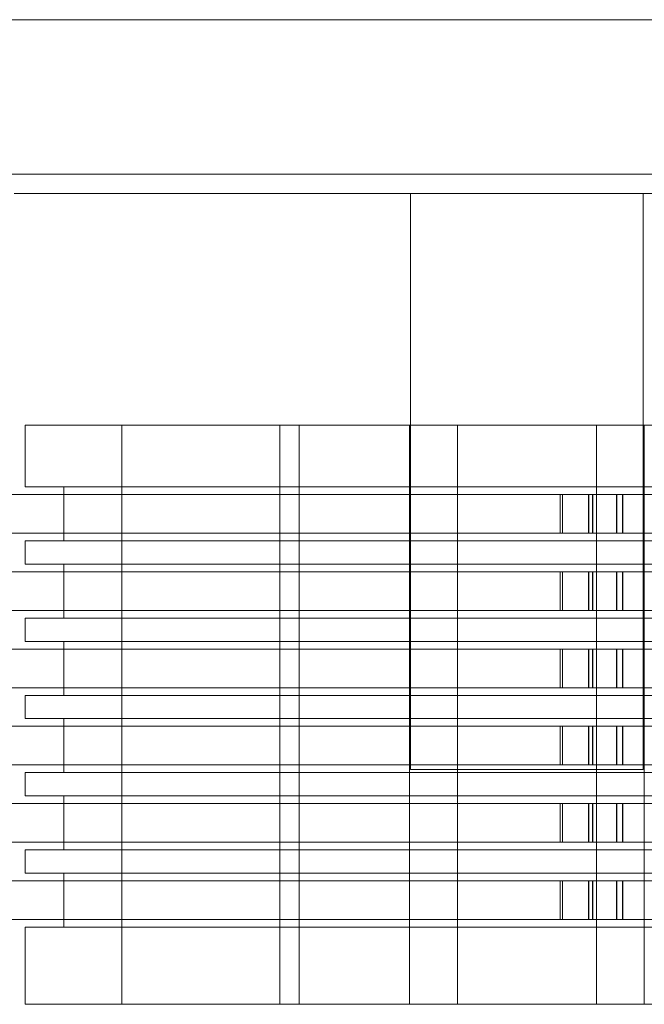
# Model space of a CAD drawing. Header units: millimetres. Extents: x -1970 to 61924, y -58230 to 6847.
# Tile 536 of 656: x 26089 to 26250, y -19660 to -19405. Entities that reach past the tile are written whole.
import ezdxf

# ---------------------------------------------------------------- set-up
doc = ezdxf.new("R2010")
doc.units = ezdxf.units.MM
doc.layers.add('superior_briquetadora', color=7, linetype='Continuous', lineweight=0)

msp = doc.modelspace()

# ---------------------------------------------------------------- linework, layer by layer
at = {"layer": 'superior_briquetadora'}
for p, q in [((26525.067, -19405), (25905.067, -19405)), ((26535.067, -19405), (25905.067, -19405)), ((26075.897, -19405), (26091.104, -19405)), ((26087.21, -19405), (26101.596, -19405)), ((26091.104, -19405), (26107.411, -19405)), ((26101.596, -19405), (26117.37, -19405)), ((26107.411, -19405), (26124.679, -19405)), ((26117.37, -19405), (26134.349, -19405)), ((26124.679, -19405), (26142.762, -19405)), ((26134.349, -19405), (26152.332, -19405)), ((26142.762, -19405), (26161.504, -19405)), ((26152.332, -19405), (26171.11, -19405)), ((26161.504, -19405), (26180.745, -19405)), ((26171.11, -19405), (26190.461, -19405)), ((26180.745, -19405), (26200.322, -19405)), ((26190.461, -19405), (26210.16, -19405)), ((26200.322, -19405), (26220.067, -19405)), ((26210.16, -19405), (26229.975, -19405)), ((26220.067, -19405), (26239.813, -19405)), ((26229.975, -19405), (26249.674, -19405)), ((26239.813, -19405), (26259.39, -19405)), ((26249.674, -19405), (26269.025, -19405)), ((26525.067, -19445), (25905.067, -19445)), ((26535.067, -19445), (25905.067, -19445)), ((26087.21, -19450), (26101.596, -19450)), ((26101.596, -19450), (26117.37, -19450)), ((26117.37, -19450), (26134.349, -19450)), ((26134.349, -19450), (26152.332, -19450)), ((26152.332, -19450), (26171.11, -19450)), ((26171.11, -19450), (26190.461, -19450)), ((26192.892, -19450), (26189.905, -19450)), ((26189.905, -19450), (26189.905, -19599.2)), ((26190.461, -19450), (26210.16, -19450)), ((26201.261, -19450), (26192.892, -19450)), ((26213.356, -19450), (26201.261, -19450)), ((26210.16, -19450), (26229.975, -19450)), ((26226.779, -19450), (26213.356, -19450)), ((26238.873, -19450), (26226.779, -19450)), ((26229.975, -19450), (26249.674, -19450)), ((26247.243, -19450), (26238.873, -19450)), ((26250.23, -19450), (26247.243, -19450)), ((26249.674, -19450), (26269.025, -19450)), ((26250.23, -19450), (26250.23, -19599.2)), ((26090.067, -19510), (26091.519, -19510)), ((26090.067, -19510), (26090.067, -19526)), ((26091.519, -19510), (26095.843, -19510)), ((26095.843, -19510), (26102.942, -19510)), ((26102.942, -19510), (26112.656, -19510)), ((26112.656, -19510), (26124.771, -19510)), ((26115.067, -19660), (26115.067, -19510)), ((26117.345, -19510), (26115.067, -19510)), ((26123.727, -19510), (26117.345, -19510)), ((26132.95, -19510), (26123.727, -19510)), ((26124.771, -19510), (26139.014, -19510)), ((26143.185, -19510), (26132.95, -19510)), ((26139.014, -19510), (26155.067, -19510)), ((26152.408, -19510), (26143.185, -19510)), ((26158.79, -19510), (26152.408, -19510)), ((26155.067, -19510), (26172.573, -19510)), ((26156.067, -19660), (26156.067, -19510)), ((26158.345, -19510), (26156.067, -19510)), ((26164.727, -19510), (26158.345, -19510)), ((26161.067, -19510), (26158.79, -19510)), ((26161.067, -19660), (26161.067, -19510)), ((26173.95, -19510), (26164.727, -19510)), ((26172.573, -19510), (26191.14, -19510)), ((26184.185, -19510), (26173.95, -19510)), ((26193.408, -19510), (26184.185, -19510)), ((26189.667, -19510), (26189.667, -19660)), ((26192.678, -19510), (26189.667, -19510)), ((26191.14, -19510), (26210.353, -19510)), ((26201.113, -19510), (26192.678, -19510)), ((26199.79, -19510), (26193.408, -19510)), ((26202.067, -19510), (26199.79, -19510)), ((26213.303, -19510), (26201.113, -19510)), ((26202.067, -19660), (26202.067, -19510)), ((26210.353, -19510), (26229.782, -19510)), ((26226.832, -19510), (26213.303, -19510)), ((26239.022, -19510), (26226.832, -19510)), ((26229.782, -19510), (26248.995, -19510)), ((26238.067, -19660), (26238.067, -19510)), ((26240.345, -19510), (26238.067, -19510)), ((26247.457, -19510), (26239.022, -19510)), ((26246.727, -19510), (26240.345, -19510)), ((26255.95, -19510), (26246.727, -19510)), ((26250.467, -19510), (26247.457, -19510)), ((26248.995, -19510), (26267.562, -19510)), ((26250.467, -19510), (26250.467, -19660)), ((26090.067, -19526), (26091.519, -19526)), ((26091.519, -19526), (26095.843, -19526)), ((26095.843, -19526), (26102.942, -19526)), ((26100.067, -19526), (26101.704, -19526)), ((26100.067, -19540), (26100.067, -19526)), ((26101.704, -19526), (26106.569, -19526)), ((26102.942, -19526), (26112.656, -19526)), ((26106.569, -19526), (26114.531, -19526)), ((26112.656, -19526), (26124.771, -19526)), ((26114.531, -19526), (26125.371, -19526)), ((26124.771, -19526), (26139.014, -19526)), ((26125.371, -19526), (26138.794, -19526)), ((26138.794, -19526), (26154.434, -19526)), ((26139.014, -19526), (26155.067, -19526)), ((26154.434, -19526), (26171.864, -19526)), ((26155.067, -19526), (26172.573, -19526)), ((26171.864, -19526), (26190.609, -19526)), ((26172.573, -19526), (26191.14, -19526)), ((26190.609, -19526), (26210.158, -19526)), ((26191.14, -19526), (26210.353, -19526)), ((26210.158, -19526), (26229.977, -19526)), ((26210.353, -19526), (26229.782, -19526)), ((26229.782, -19526), (26248.995, -19526)), ((26229.977, -19526), (26249.526, -19526)), ((26248.995, -19526), (26267.562, -19526)), ((26249.526, -19526), (26268.271, -19526)), ((24471.62, -19528), (26228.731, -19528)), ((24472.193, -19528), (26229.304, -19528)), ((26235.991, -19528), (24489.68, -19528)), ((26237.044, -19528), (24490.733, -19528)), ((26228.731, -19528), (26236.098, -19528)), ((26228.731, -19538), (26228.731, -19528)), ((26229.304, -19528), (26237.157, -19528)), ((26229.304, -19538), (26229.304, -19528)), ((26243.299, -19528), (26235.991, -19528)), ((26235.991, -19538), (26235.991, -19528)), ((26236.098, -19528), (26243.404, -19528)), ((26236.098, -19538), (26236.098, -19528)), ((26244.835, -19528), (26237.044, -19528)), ((26237.044, -19538), (26237.044, -19528)), ((26237.157, -19528), (26244.947, -19528)), ((26237.157, -19538), (26237.157, -19528)), ((26250.519, -19528), (26243.299, -19528)), ((26243.299, -19538), (26243.299, -19528)), ((26243.404, -19528), (26250.623, -19528)), ((26243.404, -19538), (26243.404, -19528)), ((26252.532, -19528), (26244.835, -19528)), ((26244.835, -19538), (26244.835, -19528)), ((26244.947, -19528), (26252.643, -19528)), ((26244.947, -19538), (26244.947, -19528)), ((24471.62, -19538), (26228.731, -19538)), ((24472.193, -19538), (26229.304, -19538)), ((26235.991, -19538), (24489.68, -19538)), ((26237.044, -19538), (24490.733, -19538)), ((26228.731, -19538), (26236.098, -19538)), ((26229.304, -19538), (26237.157, -19538)), ((26243.299, -19538), (26235.991, -19538)), ((26236.098, -19538), (26243.404, -19538)), ((26244.835, -19538), (26237.044, -19538)), ((26237.157, -19538), (26244.947, -19538)), ((26250.519, -19538), (26243.299, -19538)), ((26243.404, -19538), (26250.623, -19538)), ((26252.532, -19538), (26244.835, -19538)), ((26244.947, -19538), (26252.643, -19538)), ((26090.067, -19540), (26091.519, -19540)), ((26090.067, -19540), (26090.067, -19546)), ((26091.519, -19540), (26095.843, -19540)), ((26095.843, -19540), (26102.942, -19540)), ((26100.067, -19540), (26101.704, -19540)), ((26101.704, -19540), (26106.569, -19540)), ((26102.942, -19540), (26112.656, -19540)), ((26106.569, -19540), (26114.531, -19540)), ((26112.656, -19540), (26124.771, -19540)), ((26114.531, -19540), (26125.371, -19540)), ((26124.771, -19540), (26139.014, -19540)), ((26125.371, -19540), (26138.794, -19540)), ((26138.794, -19540), (26154.434, -19540)), ((26139.014, -19540), (26155.067, -19540)), ((26154.434, -19540), (26171.864, -19540)), ((26155.067, -19540), (26172.573, -19540)), ((26171.864, -19540), (26190.609, -19540)), ((26172.573, -19540), (26191.14, -19540)), ((26190.609, -19540), (26210.158, -19540)), ((26191.14, -19540), (26210.353, -19540)), ((26210.158, -19540), (26229.977, -19540)), ((26210.353, -19540), (26229.782, -19540)), ((26229.782, -19540), (26248.995, -19540)), ((26229.977, -19540), (26249.526, -19540)), ((26248.995, -19540), (26267.562, -19540)), ((26249.526, -19540), (26268.271, -19540)), ((24471.62, -19548), (26228.731, -19548)), ((24472.193, -19548), (26229.304, -19548)), ((26235.991, -19548), (24489.68, -19548)), ((26237.044, -19548), (24490.733, -19548)), ((26090.067, -19546), (26091.519, -19546)), ((26091.519, -19546), (26095.843, -19546)), ((26095.843, -19546), (26102.942, -19546)), ((26100.067, -19546), (26101.704, -19546)), ((26100.067, -19560), (26100.067, -19546)), ((26101.704, -19546), (26106.569, -19546)), ((26102.942, -19546), (26112.656, -19546)), ((26106.569, -19546), (26114.531, -19546)), ((26112.656, -19546), (26124.771, -19546)), ((26114.531, -19546), (26125.371, -19546)), ((26124.771, -19546), (26139.014, -19546)), ((26125.371, -19546), (26138.794, -19546)), ((26138.794, -19546), (26154.434, -19546)), ((26139.014, -19546), (26155.067, -19546)), ((26154.434, -19546), (26171.864, -19546)), ((26155.067, -19546), (26172.573, -19546)), ((26171.864, -19546), (26190.609, -19546)), ((26172.573, -19546), (26191.14, -19546)), ((26190.609, -19546), (26210.158, -19546)), ((26191.14, -19546), (26210.353, -19546)), ((26210.158, -19546), (26229.977, -19546)), ((26210.353, -19546), (26229.782, -19546)), ((26228.731, -19548), (26236.098, -19548)), ((26228.731, -19558), (26228.731, -19548)), ((26229.304, -19548), (26237.157, -19548)), ((26229.304, -19558), (26229.304, -19548)), ((26229.782, -19546), (26248.995, -19546)), ((26229.977, -19546), (26249.526, -19546)), ((26243.299, -19548), (26235.991, -19548)), ((26235.991, -19558), (26235.991, -19548)), ((26236.098, -19548), (26243.404, -19548)), ((26236.098, -19558), (26236.098, -19548)), ((26244.835, -19548), (26237.044, -19548)), ((26237.044, -19558), (26237.044, -19548)), ((26237.157, -19548), (26244.947, -19548)), ((26237.157, -19558), (26237.157, -19548)), ((26250.519, -19548), (26243.299, -19548)), ((26243.299, -19558), (26243.299, -19548)), ((26243.404, -19548), (26250.623, -19548)), ((26243.404, -19558), (26243.404, -19548)), ((26252.532, -19548), (26244.835, -19548)), ((26244.835, -19558), (26244.835, -19548)), ((26244.947, -19548), (26252.643, -19548)), ((26244.947, -19558), (26244.947, -19548)), ((26248.995, -19546), (26267.562, -19546)), ((26249.526, -19546), (26268.271, -19546)), ((24471.62, -19558), (26228.731, -19558)), ((24472.193, -19558), (26229.304, -19558)), ((26235.991, -19558), (24489.68, -19558)), ((26237.044, -19558), (24490.733, -19558)), ((26228.731, -19558), (26236.098, -19558)), ((26229.304, -19558), (26237.157, -19558)), ((26243.299, -19558), (26235.991, -19558)), ((26236.098, -19558), (26243.404, -19558)), ((26244.835, -19558), (26237.044, -19558)), ((26237.157, -19558), (26244.947, -19558)), ((26250.519, -19558), (26243.299, -19558)), ((26243.404, -19558), (26250.623, -19558)), ((26252.532, -19558), (26244.835, -19558)), ((26244.947, -19558), (26252.643, -19558)), ((26090.067, -19560), (26091.519, -19560)), ((26090.067, -19560), (26090.067, -19566)), ((26091.519, -19560), (26095.843, -19560)), ((26095.843, -19560), (26102.942, -19560)), ((26100.067, -19560), (26101.704, -19560)), ((26101.704, -19560), (26106.569, -19560)), ((26102.942, -19560), (26112.656, -19560)), ((26106.569, -19560), (26114.531, -19560)), ((26112.656, -19560), (26124.771, -19560)), ((26114.531, -19560), (26125.371, -19560)), ((26124.771, -19560), (26139.014, -19560)), ((26125.371, -19560), (26138.794, -19560)), ((26138.794, -19560), (26154.434, -19560)), ((26139.014, -19560), (26155.067, -19560)), ((26154.434, -19560), (26171.864, -19560)), ((26155.067, -19560), (26172.573, -19560)), ((26171.864, -19560), (26190.609, -19560)), ((26172.573, -19560), (26191.14, -19560)), ((26190.609, -19560), (26210.158, -19560)), ((26191.14, -19560), (26210.353, -19560)), ((26210.158, -19560), (26229.977, -19560)), ((26210.353, -19560), (26229.782, -19560)), ((26229.782, -19560), (26248.995, -19560)), ((26229.977, -19560), (26249.526, -19560)), ((26248.995, -19560), (26267.562, -19560)), ((26249.526, -19560), (26268.271, -19560)), ((26090.067, -19566), (26091.519, -19566)), ((26091.519, -19566), (26095.843, -19566)), ((26095.843, -19566), (26102.942, -19566)), ((26100.067, -19566), (26101.704, -19566)), ((26100.067, -19580), (26100.067, -19566)), ((26101.704, -19566), (26106.569, -19566)), ((26102.942, -19566), (26112.656, -19566)), ((26106.569, -19566), (26114.531, -19566)), ((26112.656, -19566), (26124.771, -19566)), ((26114.531, -19566), (26125.371, -19566)), ((26124.771, -19566), (26139.014, -19566)), ((26125.371, -19566), (26138.794, -19566)), ((26138.794, -19566), (26154.434, -19566)), ((26139.014, -19566), (26155.067, -19566)), ((26154.434, -19566), (26171.864, -19566)), ((26155.067, -19566), (26172.573, -19566)), ((26171.864, -19566), (26190.609, -19566)), ((26172.573, -19566), (26191.14, -19566)), ((26190.609, -19566), (26210.158, -19566)), ((26191.14, -19566), (26210.353, -19566)), ((26210.158, -19566), (26229.977, -19566)), ((26210.353, -19566), (26229.782, -19566)), ((26229.782, -19566), (26248.995, -19566)), ((26229.977, -19566), (26249.526, -19566)), ((26248.995, -19566), (26267.562, -19566)), ((26249.526, -19566), (26268.271, -19566)), ((24471.62, -19568), (26228.731, -19568)), ((24472.193, -19568), (26229.304, -19568)), ((26235.991, -19568), (24489.68, -19568)), ((26237.044, -19568), (24490.733, -19568)), ((26228.731, -19568), (26236.098, -19568)), ((26228.731, -19578), (26228.731, -19568)), ((26229.304, -19568), (26237.157, -19568)), ((26229.304, -19578), (26229.304, -19568)), ((26243.299, -19568), (26235.991, -19568)), ((26235.991, -19578), (26235.991, -19568)), ((26236.098, -19568), (26243.404, -19568)), ((26236.098, -19578), (26236.098, -19568)), ((26244.835, -19568), (26237.044, -19568)), ((26237.044, -19578), (26237.044, -19568)), ((26237.157, -19568), (26244.947, -19568)), ((26237.157, -19578), (26237.157, -19568)), ((26250.519, -19568), (26243.299, -19568)), ((26243.299, -19578), (26243.299, -19568)), ((26243.404, -19568), (26250.623, -19568)), ((26243.404, -19578), (26243.404, -19568)), ((26252.532, -19568), (26244.835, -19568)), ((26244.835, -19578), (26244.835, -19568)), ((26244.947, -19568), (26252.643, -19568)), ((26244.947, -19578), (26244.947, -19568)), ((24471.62, -19578), (26228.731, -19578)), ((24472.193, -19578), (26229.304, -19578)), ((26235.991, -19578), (24489.68, -19578)), ((26237.044, -19578), (24490.733, -19578)), ((26228.731, -19578), (26236.098, -19578)), ((26229.304, -19578), (26237.157, -19578)), ((26243.299, -19578), (26235.991, -19578)), ((26236.098, -19578), (26243.404, -19578)), ((26244.835, -19578), (26237.044, -19578)), ((26237.157, -19578), (26244.947, -19578)), ((26250.519, -19578), (26243.299, -19578)), ((26243.404, -19578), (26250.623, -19578)), ((26252.532, -19578), (26244.835, -19578)), ((26244.947, -19578), (26252.643, -19578)), ((26090.067, -19580), (26091.519, -19580)), ((26090.067, -19580), (26090.067, -19586)), ((26091.519, -19580), (26095.843, -19580)), ((26095.843, -19580), (26102.942, -19580)), ((26100.067, -19580), (26101.704, -19580)), ((26101.704, -19580), (26106.569, -19580)), ((26102.942, -19580), (26112.656, -19580)), ((26106.569, -19580), (26114.531, -19580)), ((26112.656, -19580), (26124.771, -19580)), ((26114.531, -19580), (26125.371, -19580)), ((26124.771, -19580), (26139.014, -19580)), ((26125.371, -19580), (26138.794, -19580)), ((26138.794, -19580), (26154.434, -19580)), ((26139.014, -19580), (26155.067, -19580)), ((26154.434, -19580), (26171.864, -19580)), ((26155.067, -19580), (26172.573, -19580)), ((26171.864, -19580), (26190.609, -19580)), ((26172.573, -19580), (26191.14, -19580)), ((26190.609, -19580), (26210.158, -19580)), ((26191.14, -19580), (26210.353, -19580)), ((26210.158, -19580), (26229.977, -19580)), ((26210.353, -19580), (26229.782, -19580)), ((26229.782, -19580), (26248.995, -19580)), ((26229.977, -19580), (26249.526, -19580)), ((26248.995, -19580), (26267.562, -19580)), ((26249.526, -19580), (26268.271, -19580)), ((26090.067, -19586), (26091.519, -19586)), ((26091.519, -19586), (26095.843, -19586)), ((26095.843, -19586), (26102.942, -19586)), ((26100.067, -19586), (26101.704, -19586)), ((26100.067, -19600), (26100.067, -19586)), ((26101.704, -19586), (26106.569, -19586)), ((26102.942, -19586), (26112.656, -19586)), ((26106.569, -19586), (26114.531, -19586)), ((26112.656, -19586), (26124.771, -19586)), ((26114.531, -19586), (26125.371, -19586)), ((26124.771, -19586), (26139.014, -19586)), ((26125.371, -19586), (26138.794, -19586)), ((26138.794, -19586), (26154.434, -19586)), ((26139.014, -19586), (26155.067, -19586)), ((26154.434, -19586), (26171.864, -19586)), ((26155.067, -19586), (26172.573, -19586)), ((26171.864, -19586), (26190.609, -19586)), ((26172.573, -19586), (26191.14, -19586)), ((26190.609, -19586), (26210.158, -19586)), ((26191.14, -19586), (26210.353, -19586)), ((26210.158, -19586), (26229.977, -19586)), ((26210.353, -19586), (26229.782, -19586)), ((26229.782, -19586), (26248.995, -19586)), ((26229.977, -19586), (26249.526, -19586)), ((26248.995, -19586), (26267.562, -19586)), ((26249.526, -19586), (26268.271, -19586)), ((24471.62, -19588), (26228.731, -19588)), ((24472.193, -19588), (26229.304, -19588)), ((26235.991, -19588), (24489.68, -19588)), ((26237.044, -19588), (24490.733, -19588)), ((26228.731, -19588), (26236.098, -19588)), ((26228.731, -19598), (26228.731, -19588)), ((26229.304, -19588), (26237.157, -19588)), ((26229.304, -19598), (26229.304, -19588)), ((26243.299, -19588), (26235.991, -19588)), ((26235.991, -19598), (26235.991, -19588)), ((26236.098, -19588), (26243.404, -19588)), ((26236.098, -19598), (26236.098, -19588)), ((26244.835, -19588), (26237.044, -19588)), ((26237.044, -19598), (26237.044, -19588)), ((26237.157, -19588), (26244.947, -19588)), ((26237.157, -19598), (26237.157, -19588)), ((26250.519, -19588), (26243.299, -19588)), ((26243.299, -19598), (26243.299, -19588)), ((26243.404, -19588), (26250.623, -19588)), ((26243.404, -19598), (26243.404, -19588)), ((26252.532, -19588), (26244.835, -19588)), ((26244.835, -19598), (26244.835, -19588)), ((26244.947, -19588), (26252.643, -19588)), ((26244.947, -19598), (26244.947, -19588)), ((24471.62, -19598), (26228.731, -19598)), ((24472.193, -19598), (26229.304, -19598)), ((26235.991, -19598), (24489.68, -19598)), ((26237.044, -19598), (24490.733, -19598)), ((26189.905, -19599.2), (26192.892, -19599.2)), ((26192.892, -19599.2), (26201.261, -19599.2)), ((26201.261, -19599.2), (26213.356, -19599.2)), ((26213.356, -19599.2), (26226.779, -19599.2)), ((26226.779, -19599.2), (26238.873, -19599.2)), ((26228.731, -19598), (26236.098, -19598)), ((26229.304, -19598), (26237.157, -19598)), ((26243.299, -19598), (26235.991, -19598)), ((26236.098, -19598), (26243.404, -19598)), ((26244.835, -19598), (26237.044, -19598)), ((26237.157, -19598), (26244.947, -19598)), ((26238.873, -19599.2), (26247.243, -19599.2)), ((26250.519, -19598), (26243.299, -19598)), ((26243.404, -19598), (26250.623, -19598)), ((26252.532, -19598), (26244.835, -19598)), ((26244.947, -19598), (26252.643, -19598)), ((26247.243, -19599.2), (26250.23, -19599.2)), ((26090.067, -19600), (26091.519, -19600)), ((26090.067, -19600), (26090.067, -19606)), ((26091.519, -19600), (26095.843, -19600)), ((26095.843, -19600), (26102.942, -19600)), ((26100.067, -19600), (26101.704, -19600)), ((26101.704, -19600), (26106.569, -19600)), ((26102.942, -19600), (26112.656, -19600)), ((26106.569, -19600), (26114.531, -19600)), ((26112.656, -19600), (26124.771, -19600)), ((26114.531, -19600), (26125.371, -19600)), ((26124.771, -19600), (26139.014, -19600)), ((26125.371, -19600), (26138.794, -19600)), ((26138.794, -19600), (26154.434, -19600)), ((26139.014, -19600), (26155.067, -19600)), ((26154.434, -19600), (26171.864, -19600)), ((26155.067, -19600), (26172.573, -19600)), ((26171.864, -19600), (26190.609, -19600)), ((26172.573, -19600), (26191.14, -19600)), ((26190.609, -19600), (26210.158, -19600)), ((26191.14, -19600), (26210.353, -19600)), ((26210.158, -19600), (26229.977, -19600)), ((26210.353, -19600), (26229.782, -19600)), ((26229.782, -19600), (26248.995, -19600)), ((26229.977, -19600), (26249.526, -19600)), ((26248.995, -19600), (26267.562, -19600)), ((26249.526, -19600), (26268.271, -19600)), ((26090.067, -19606), (26091.519, -19606)), ((26091.519, -19606), (26095.843, -19606)), ((26095.843, -19606), (26102.942, -19606)), ((26100.067, -19606), (26101.704, -19606)), ((26100.067, -19620), (26100.067, -19606)), ((26101.704, -19606), (26106.569, -19606)), ((26102.942, -19606), (26112.656, -19606)), ((26106.569, -19606), (26114.531, -19606)), ((26112.656, -19606), (26124.771, -19606)), ((26114.531, -19606), (26125.371, -19606)), ((26124.771, -19606), (26139.014, -19606)), ((26125.371, -19606), (26138.794, -19606)), ((26138.794, -19606), (26154.434, -19606)), ((26139.014, -19606), (26155.067, -19606)), ((26154.434, -19606), (26171.864, -19606)), ((26155.067, -19606), (26172.573, -19606)), ((26171.864, -19606), (26190.609, -19606)), ((26172.573, -19606), (26191.14, -19606)), ((26190.609, -19606), (26210.158, -19606)), ((26191.14, -19606), (26210.353, -19606)), ((26210.158, -19606), (26229.977, -19606)), ((26210.353, -19606), (26229.782, -19606)), ((26229.782, -19606), (26248.995, -19606)), ((26229.977, -19606), (26249.526, -19606)), ((26248.995, -19606), (26267.562, -19606)), ((26249.526, -19606), (26268.271, -19606)), ((24471.62, -19608), (26228.731, -19608)), ((24472.193, -19608), (26229.304, -19608)), ((26235.991, -19608), (24489.68, -19608)), ((26237.044, -19608), (24490.733, -19608)), ((26228.731, -19608), (26236.098, -19608)), ((26228.731, -19618), (26228.731, -19608)), ((26229.304, -19608), (26237.157, -19608)), ((26229.304, -19618), (26229.304, -19608)), ((26243.299, -19608), (26235.991, -19608)), ((26235.991, -19618), (26235.991, -19608)), ((26236.098, -19608), (26243.404, -19608)), ((26236.098, -19618), (26236.098, -19608)), ((26244.835, -19608), (26237.044, -19608)), ((26237.044, -19618), (26237.044, -19608)), ((26237.157, -19608), (26244.947, -19608)), ((26237.157, -19618), (26237.157, -19608)), ((26250.519, -19608), (26243.299, -19608)), ((26243.299, -19618), (26243.299, -19608)), ((26243.404, -19608), (26250.623, -19608)), ((26243.404, -19618), (26243.404, -19608)), ((26252.532, -19608), (26244.835, -19608)), ((26244.835, -19618), (26244.835, -19608)), ((26244.947, -19608), (26252.643, -19608)), ((26244.947, -19618), (26244.947, -19608)), ((24471.62, -19618), (26228.731, -19618)), ((24472.193, -19618), (26229.304, -19618)), ((26235.991, -19618), (24489.68, -19618)), ((26237.044, -19618), (24490.733, -19618)), ((26228.731, -19618), (26236.098, -19618)), ((26229.304, -19618), (26237.157, -19618)), ((26243.299, -19618), (26235.991, -19618)), ((26236.098, -19618), (26243.404, -19618)), ((26244.835, -19618), (26237.044, -19618)), ((26237.157, -19618), (26244.947, -19618)), ((26250.519, -19618), (26243.299, -19618)), ((26243.404, -19618), (26250.623, -19618)), ((26252.532, -19618), (26244.835, -19618)), ((26244.947, -19618), (26252.643, -19618)), ((26090.067, -19620), (26091.519, -19620)), ((26090.067, -19620), (26090.067, -19626)), ((26091.519, -19620), (26095.843, -19620)), ((26095.843, -19620), (26102.942, -19620)), ((26100.067, -19620), (26101.704, -19620)), ((26101.704, -19620), (26106.569, -19620)), ((26102.942, -19620), (26112.656, -19620)), ((26106.569, -19620), (26114.531, -19620)), ((26112.656, -19620), (26124.771, -19620)), ((26114.531, -19620), (26125.371, -19620)), ((26124.771, -19620), (26139.014, -19620)), ((26125.371, -19620), (26138.794, -19620)), ((26138.794, -19620), (26154.434, -19620)), ((26139.014, -19620), (26155.067, -19620)), ((26154.434, -19620), (26171.864, -19620)), ((26155.067, -19620), (26172.573, -19620)), ((26171.864, -19620), (26190.609, -19620)), ((26172.573, -19620), (26191.14, -19620)), ((26190.609, -19620), (26210.158, -19620)), ((26191.14, -19620), (26210.353, -19620)), ((26210.158, -19620), (26229.977, -19620)), ((26210.353, -19620), (26229.782, -19620)), ((26229.782, -19620), (26248.995, -19620)), ((26229.977, -19620), (26249.526, -19620)), ((26248.995, -19620), (26267.562, -19620)), ((26249.526, -19620), (26268.271, -19620)), ((26090.067, -19626), (26091.519, -19626)), ((26091.519, -19626), (26095.843, -19626)), ((26095.843, -19626), (26102.942, -19626)), ((26100.067, -19626), (26101.704, -19626)), ((26100.067, -19640), (26100.067, -19626)), ((26101.704, -19626), (26106.569, -19626)), ((26102.942, -19626), (26112.656, -19626)), ((26106.569, -19626), (26114.531, -19626)), ((26112.656, -19626), (26124.771, -19626)), ((26114.531, -19626), (26125.371, -19626)), ((26124.771, -19626), (26139.014, -19626)), ((26125.371, -19626), (26138.794, -19626)), ((26138.794, -19626), (26154.434, -19626)), ((26139.014, -19626), (26155.067, -19626)), ((26154.434, -19626), (26171.864, -19626)), ((26155.067, -19626), (26172.573, -19626)), ((26171.864, -19626), (26190.609, -19626)), ((26172.573, -19626), (26191.14, -19626)), ((26190.609, -19626), (26210.158, -19626)), ((26191.14, -19626), (26210.353, -19626)), ((26210.158, -19626), (26229.977, -19626)), ((26210.353, -19626), (26229.782, -19626)), ((26229.782, -19626), (26248.995, -19626)), ((26229.977, -19626), (26249.526, -19626)), ((26248.995, -19626), (26267.562, -19626)), ((26249.526, -19626), (26268.271, -19626)), ((24471.62, -19628), (26228.731, -19628)), ((24472.193, -19628), (26229.304, -19628)), ((26235.991, -19628), (24489.68, -19628)), ((26237.044, -19628), (24490.733, -19628)), ((26228.731, -19628), (26236.098, -19628)), ((26228.731, -19638), (26228.731, -19628)), ((26229.304, -19628), (26237.157, -19628)), ((26229.304, -19638), (26229.304, -19628)), ((26243.299, -19628), (26235.991, -19628)), ((26235.991, -19638), (26235.991, -19628)), ((26236.098, -19628), (26243.404, -19628)), ((26236.098, -19638), (26236.098, -19628)), ((26244.835, -19628), (26237.044, -19628)), ((26237.044, -19638), (26237.044, -19628)), ((26237.157, -19628), (26244.947, -19628)), ((26237.157, -19638), (26237.157, -19628)), ((26250.519, -19628), (26243.299, -19628)), ((26243.299, -19638), (26243.299, -19628)), ((26243.404, -19628), (26250.623, -19628)), ((26243.404, -19638), (26243.404, -19628)), ((26252.532, -19628), (26244.835, -19628)), ((26244.835, -19638), (26244.835, -19628)), ((26244.947, -19628), (26252.643, -19628)), ((26244.947, -19638), (26244.947, -19628)), ((24471.62, -19638), (26228.731, -19638)), ((24472.193, -19638), (26229.304, -19638)), ((26235.991, -19638), (24489.68, -19638)), ((26237.044, -19638), (24490.733, -19638)), ((26090.067, -19640), (26091.519, -19640)), ((26090.067, -19640), (26090.067, -19660)), ((26091.519, -19640), (26095.843, -19640)), ((26095.843, -19640), (26102.942, -19640)), ((26100.067, -19640), (26101.704, -19640)), ((26101.704, -19640), (26106.569, -19640)), ((26102.942, -19640), (26112.656, -19640)), ((26106.569, -19640), (26114.531, -19640)), ((26112.656, -19640), (26124.771, -19640)), ((26114.531, -19640), (26125.371, -19640)), ((26124.771, -19640), (26139.014, -19640)), ((26125.371, -19640), (26138.794, -19640)), ((26138.794, -19640), (26154.434, -19640)), ((26139.014, -19640), (26155.067, -19640)), ((26154.434, -19640), (26171.864, -19640)), ((26155.067, -19640), (26172.573, -19640)), ((26171.864, -19640), (26190.609, -19640)), ((26172.573, -19640), (26191.14, -19640)), ((26190.609, -19640), (26210.158, -19640)), ((26191.14, -19640), (26210.353, -19640)), ((26210.158, -19640), (26229.977, -19640)), ((26210.353, -19640), (26229.782, -19640)), ((26228.731, -19638), (26236.098, -19638)), ((26229.304, -19638), (26237.157, -19638)), ((26229.782, -19640), (26248.995, -19640)), ((26229.977, -19640), (26249.526, -19640)), ((26243.299, -19638), (26235.991, -19638)), ((26236.098, -19638), (26243.404, -19638)), ((26244.835, -19638), (26237.044, -19638)), ((26237.157, -19638), (26244.947, -19638)), ((26250.519, -19638), (26243.299, -19638)), ((26243.404, -19638), (26250.623, -19638)), ((26252.532, -19638), (26244.835, -19638)), ((26244.947, -19638), (26252.643, -19638)), ((26248.995, -19640), (26267.562, -19640)), ((26249.526, -19640), (26268.271, -19640)), ((26090.067, -19660), (26091.519, -19660)), ((26091.519, -19660), (26095.843, -19660)), ((26095.843, -19660), (26102.942, -19660)), ((26102.942, -19660), (26112.656, -19660)), ((26112.656, -19660), (26124.771, -19660)), ((26117.345, -19660), (26115.067, -19660)), ((26123.727, -19660), (26117.345, -19660)), ((26132.95, -19660), (26123.727, -19660)), ((26124.771, -19660), (26139.014, -19660)), ((26143.185, -19660), (26132.95, -19660)), ((26139.014, -19660), (26155.067, -19660)), ((26152.408, -19660), (26143.185, -19660)), ((26158.79, -19660), (26152.408, -19660)), ((26155.067, -19660), (26172.573, -19660)), ((26158.345, -19660), (26156.067, -19660)), ((26164.727, -19660), (26158.345, -19660)), ((26161.067, -19660), (26158.79, -19660)), ((26173.95, -19660), (26164.727, -19660)), ((26172.573, -19660), (26191.14, -19660)), ((26184.185, -19660), (26173.95, -19660)), ((26193.408, -19660), (26184.185, -19660)), ((26192.678, -19660), (26189.667, -19660)), ((26191.14, -19660), (26210.353, -19660)), ((26201.113, -19660), (26192.678, -19660)), ((26199.79, -19660), (26193.408, -19660)), ((26202.067, -19660), (26199.79, -19660)), ((26213.303, -19660), (26201.113, -19660)), ((26210.353, -19660), (26229.782, -19660)), ((26226.832, -19660), (26213.303, -19660)), ((26239.022, -19660), (26226.832, -19660)), ((26229.782, -19660), (26248.995, -19660)), ((26240.345, -19660), (26238.067, -19660)), ((26247.457, -19660), (26239.022, -19660)), ((26246.727, -19660), (26240.345, -19660)), ((26255.95, -19660), (26246.727, -19660)), ((26250.467, -19660), (26247.457, -19660)), ((26248.995, -19660), (26267.562, -19660))]:
    msp.add_line(p, q, dxfattribs=at)

doc.saveas('drawing.dxf')
